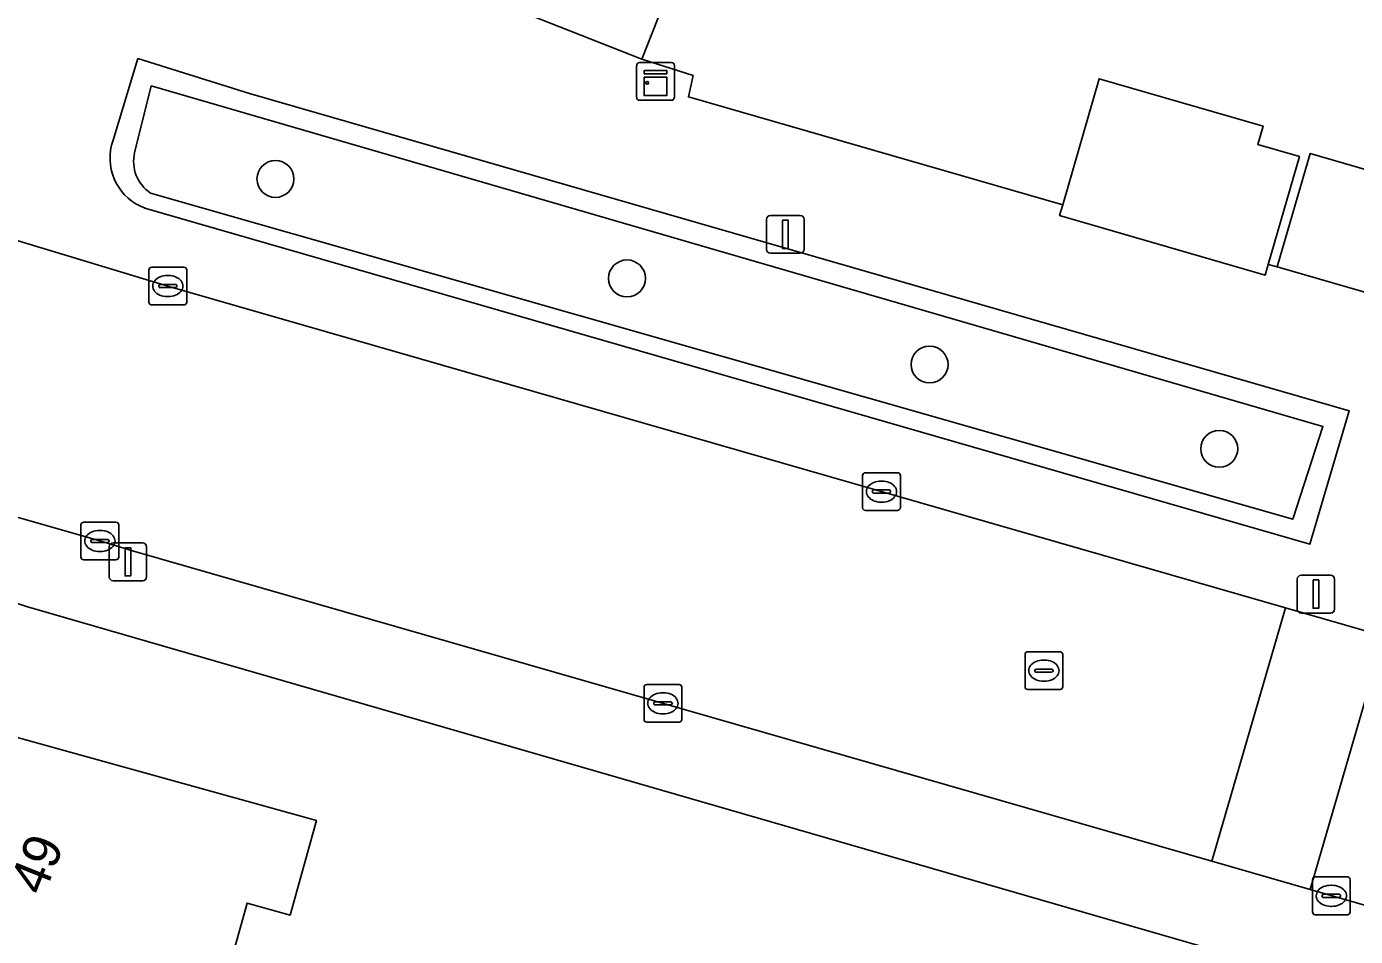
# Model space of a CAD drawing. Extents: x 159817 to 160765, y 380688 to 381638.
# Drawn here: x 160278.3 to 160313.5, y 381184.62 to 381208.73 of the extents above; entities that cross this region are included whole.
import ezdxf

# ---------------------------------------------------------------- set-up
doc = ezdxf.new("R2010")
doc.units = 0
for name, color, linetype in [('IMGEO_Boom', 7, 'Continuous'), ('IMGEO_Erf', 7, 'Continuous'), ('IMGEO_Groenvoorziening', 7, 'Continuous'), ('IMGEO_Haag', 7, 'Continuous'), ('IMGEO_Kast', 7, 'Continuous'), ('IMGEO_Kolk', 7, 'Continuous'), ('IMGEO_Lichtmast', 7, 'Continuous'), ('IMGEO_Muur', 7, 'Continuous'), ('IMGEO_Pand', 7, 'Continuous'), ('IMGEO_Pand_nummerreeks', 7, 'Continuous'), ('IMGEO_Rijbaan_lokaal_open', 7, 'Continuous'), ('IMGEO_Rioolput', 7, 'Continuous'), ('IMGEO_Voetpad_open', 7, 'Continuous')]:
    doc.layers.add(name, color=color, linetype=linetype)

msp = doc.modelspace()

# ---------------------------------------------------------------- linework, layer by layer
at = {"layer": 'IMGEO_Boom'}
for centre in [(160284.892, 381204.692), (160294.205, 381202.058), (160302.221, 381199.775), (160309.895, 381197.542)]:
    msp.add_circle(centre, 0.489, dxfattribs=at)
at = {"layer": 'IMGEO_Erf'}
for points in [[(160296.975, 381213.895), (160294.599, 381207.871), (160295.955, 381207.43), (160295.833, 381206.867), (160305.747, 381204.003), (160306.714, 381207.349), (160311.053, 381206.095), (160310.912, 381205.606), (160312.018, 381205.287), (160311.193, 381202.43), (160311.43, 381202.361), (160312.298, 381205.367), (160315.285, 381204.504), (160317.641, 381211.453)], [(160329.156, 381178.647), (160278.3, 381193.36)], [(160275.913, 381190.487), (160285.977, 381187.693), (160285.281, 381185.186), (160284.14, 381185.503), (160283.384, 381182.779), (160282.545, 381179.759), (160283.696, 381179.44), (160283.091, 381177.26), (160282.418, 381174.835), (160281.265, 381175.155), (160280.498, 381172.393), (160279.667, 381169.399), (160280.836, 381169.075), (160280.213, 381166.829), (160279.539, 381164.402), (160278.407, 381164.716), (160277.639, 381161.95)]]:
    msp.add_lwpolyline(points, dxfattribs=at)
msp.add_arc((160277.19, 381190.275), 3.279, 70.2186, 161.4461, dxfattribs=at)
at = {"layer": 'IMGEO_Groenvoorziening'}
for points in [[(160282.456, 381207.503), (160281.248, 381207.882), (160280.593, 381205.717), (160280.553, 381205.587)], [(160281.437, 381203.919), (160312.294, 381195.014), (160313.337, 381198.549), (160284.205, 381206.958), (160282.456, 381207.503)], [(160281.602, 381207.16), (160281.163, 381205.387)], [(160281.163, 381205.387), (160281.602, 381207.16), (160312.641, 381198.133)], [(160281.587, 381204.319), (160311.844, 381195.681), (160312.641, 381198.133), (160281.602, 381207.16)], [(160312.641, 381198.133), (160311.844, 381195.681), (160281.587, 381204.319)]]:
    msp.add_lwpolyline(points, dxfattribs=at)
for centre, radius, start, end in [((160281.923, 381205.245), 1.412, 165.9689, 249.8761), ((160282.132, 381205.154), 0.997, 166.4556, 236.8509), ((160282.132, 381205.154), 0.997, 166.4556, 236.8509)]:
    msp.add_arc(centre, radius, start, end, dxfattribs=at)
at = {"layer": 'IMGEO_Haag'}
for points in [[(160313.337, 381198.549), (160284.205, 381206.958), (160282.456, 381207.503), (160281.248, 381207.882), (160280.593, 381205.717), (160280.553, 381205.587)], [(160281.163, 381205.387), (160281.602, 381207.16), (160312.641, 381198.133), (160311.844, 381195.681), (160281.587, 381204.319)], [(160281.437, 381203.919), (160312.294, 381195.014), (160313.337, 381198.549)]]:
    msp.add_lwpolyline(points, dxfattribs=at)
for centre, radius, start, end in [((160281.923, 381205.245), 1.412, 165.9689, 249.8761), ((160282.132, 381205.154), 0.997, 166.4556, 236.8509)]:
    msp.add_arc(centre, radius, start, end, dxfattribs=at)
at = {"layer": 'IMGEO_Kast'}
for p, q in [((160294.536, 381207.777), (160295.377, 381207.777)), ((160295.377, 381207.777), (160294.536, 381207.777)), ((160294.461, 381206.852), (160294.461, 381207.693)), ((160294.461, 381207.693), (160294.461, 381206.852)), ((160295.461, 381207.702), (160295.461, 381206.861)), ((160295.461, 381206.861), (160295.461, 381207.702)), ((160295.386, 381206.777), (160294.545, 381206.777)), ((160294.545, 381206.777), (160295.386, 381206.777))]:
    msp.add_line(p, q, dxfattribs=at)
for points in [[(160294.656, 381207.567), (160295.256, 381207.567), (160295.256, 381207.482), (160294.656, 381207.482), (160294.656, 381207.567)], [(160294.656, 381207.392), (160295.256, 381207.392), (160295.256, 381206.903), (160294.656, 381206.903), (160294.656, 381207.392)]]:
    msp.add_lwpolyline(points, dxfattribs=at)
msp.add_circle((160294.74, 381207.241), 0.0377, dxfattribs=at)
for centre, start, end in [((160294.539, 381207.699), 92.4484, 184.2845), ((160294.539, 381207.699), 92.4484, 184.2845), ((160295.383, 381207.699), 2.4484, 94.2845), ((160295.383, 381207.699), 2.4484, 94.2845), ((160294.539, 381206.855), 182.4484, 274.2845), ((160294.539, 381206.855), 182.4484, 274.2845), ((160295.383, 381206.855), 272.4484, 4.2845), ((160295.383, 381206.855), 272.4484, 4.2845)]:
    msp.add_arc(centre, 0.0779, start, end, dxfattribs=at)
at = {"layer": 'IMGEO_Kolk'}
for p, q in [((160281.541, 381201.429), (160281.541, 381202.281)), ((160281.616, 381202.355), (160282.468, 381202.355)), ((160282.029, 381202.135), (160282.054, 381202.135)), ((160282.542, 381202.281), (160282.542, 381201.429)), ((160281.8, 381201.849), (160281.8, 381201.861)), ((160282.238, 381201.812), (160281.84, 381201.812)), ((160281.843, 381201.898), (160282.241, 381201.898)), ((160282.284, 381201.861), (160282.284, 381201.849)), ((160282.052, 381201.575), (160282.027, 381201.575)), ((160282.468, 381201.355), (160281.616, 381201.355)), ((160300.445, 381195.982), (160300.445, 381196.834)), ((160300.52, 381196.908), (160301.372, 381196.908)), ((160301.446, 381196.834), (160301.446, 381195.982)), ((160300.933, 381196.688), (160300.958, 381196.688)), ((160300.704, 381196.402), (160300.704, 381196.414)), ((160301.142, 381196.365), (160300.744, 381196.365)), ((160300.747, 381196.451), (160301.145, 381196.451)), ((160300.956, 381196.128), (160300.931, 381196.128)), ((160301.188, 381196.414), (160301.188, 381196.402)), ((160301.372, 381195.908), (160300.52, 381195.908)), ((160279.741, 381194.673), (160279.741, 381195.525)), ((160279.816, 381195.599), (160280.668, 381195.599)), ((160280.742, 381195.525), (160280.742, 381194.673)), ((160280, 381195.093), (160280, 381195.105)), ((160280.438, 381195.056), (160280.04, 381195.056)), ((160280.043, 381195.142), (160280.441, 381195.142)), ((160280.229, 381195.379), (160280.254, 381195.379)), ((160280.484, 381195.105), (160280.484, 381195.093)), ((160280.252, 381194.819), (160280.227, 381194.819)), ((160280.668, 381194.599), (160279.816, 381194.599)), ((160294.656, 381190.371), (160294.656, 381191.223)), ((160294.731, 381191.297), (160295.583, 381191.297)), ((160295.657, 381191.223), (160295.657, 381190.371)), ((160294.958, 381190.84), (160295.356, 381190.84)), ((160295.144, 381191.077), (160295.169, 381191.077)), ((160294.915, 381190.791), (160294.915, 381190.803)), ((160295.353, 381190.754), (160294.955, 381190.754)), ((160295.167, 381190.517), (160295.142, 381190.517)), ((160295.399, 381190.803), (160295.399, 381190.791)), ((160295.583, 381190.297), (160294.731, 381190.297)), ((160312.362, 381185.27), (160312.362, 381186.122)), ((160312.437, 381186.196), (160313.289, 381186.196)), ((160312.85, 381185.976), (160312.875, 381185.976)), ((160313.363, 381186.122), (160313.363, 381185.27)), ((160312.621, 381185.69), (160312.621, 381185.702)), ((160313.059, 381185.653), (160312.661, 381185.653)), ((160312.664, 381185.739), (160313.062, 381185.739)), ((160313.105, 381185.702), (160313.105, 381185.69)), ((160312.873, 381185.416), (160312.848, 381185.416)), ((160313.289, 381185.196), (160312.437, 381185.196))]:
    msp.add_line(p, q, dxfattribs=at)
for points in [[(160281.541, 381201.429), (160281.541, 381202.281)], [(160281.616, 381202.355), (160282.468, 381202.355)], [(160282.542, 381202.281), (160282.542, 381201.429)], [(160282.468, 381201.355), (160281.616, 381201.355)], [(160300.445, 381195.982), (160300.445, 381196.834)], [(160300.52, 381196.908), (160301.372, 381196.908)], [(160301.446, 381196.834), (160301.446, 381195.982)], [(160301.372, 381195.908), (160300.52, 381195.908)], [(160279.741, 381194.673), (160279.741, 381195.525)], [(160279.816, 381195.599), (160280.668, 381195.599)], [(160280.742, 381195.525), (160280.742, 381194.673)], [(160280.668, 381194.599), (160279.816, 381194.599)], [(160294.656, 381190.371), (160294.656, 381191.223)], [(160294.731, 381191.297), (160295.583, 381191.297)], [(160295.657, 381191.223), (160295.657, 381190.371)], [(160295.583, 381190.297), (160294.731, 381190.297)], [(160312.362, 381185.27), (160312.362, 381186.122)], [(160312.437, 381186.196), (160313.289, 381186.196)], [(160313.363, 381186.122), (160313.363, 381185.27)], [(160313.289, 381185.196), (160312.437, 381185.196)]]:
    msp.add_lwpolyline(points, dxfattribs=at)
for centre, radius, start, end in [((160281.618, 381202.279), 0.0765, 91.552, 178.448), ((160281.618, 381202.279), 0.0765, 91.552, 178.448), ((160282.466, 381202.279), 0.0765, 1.552, 88.448), ((160282.466, 381202.279), 0.0765, 1.552, 88.448), ((160281.84, 381201.858), 0.0403, 85.8775, 175.7526), ((160281.837, 381201.848), 0.0366, 178.938, 274.7102), ((160282.241, 381201.855), 0.043, 264.8664, 352.4533), ((160282.245, 381201.86), 0.0386, 1.7309, 96.639), ((160281.618, 381201.431), 0.0765, 181.552, 268.448), ((160281.618, 381201.431), 0.0765, 181.552, 268.448), ((160282.466, 381201.431), 0.0765, 271.552, 358.448), ((160282.466, 381201.431), 0.0765, 271.552, 358.448), ((160300.522, 381196.832), 0.0765, 91.552, 178.448), ((160300.522, 381196.832), 0.0765, 91.552, 178.448), ((160301.37, 381196.832), 0.0765, 1.552, 88.448), ((160301.37, 381196.832), 0.0765, 1.552, 88.448), ((160300.744, 381196.411), 0.0403, 85.8775, 175.7526), ((160300.741, 381196.401), 0.0366, 178.938, 274.7102), ((160301.145, 381196.408), 0.043, 264.8664, 352.4533), ((160301.149, 381196.413), 0.0386, 1.7309, 96.639), ((160300.522, 381195.984), 0.0765, 181.552, 268.448), ((160300.522, 381195.984), 0.0765, 181.552, 268.448), ((160301.37, 381195.984), 0.0765, 271.552, 358.448), ((160301.37, 381195.984), 0.0765, 271.552, 358.448), ((160279.818, 381195.523), 0.0765, 91.552, 178.448), ((160279.818, 381195.523), 0.0765, 91.552, 178.448), ((160280.666, 381195.523), 0.0765, 1.552, 88.448), ((160280.666, 381195.523), 0.0765, 1.552, 88.448), ((160280.04, 381195.102), 0.0403, 85.8775, 175.7526), ((160280.037, 381195.092), 0.0366, 178.938, 274.7102), ((160280.441, 381195.099), 0.043, 264.8664, 352.4533), ((160280.445, 381195.104), 0.0386, 1.7309, 96.639), ((160279.818, 381194.675), 0.0765, 181.552, 268.448), ((160279.818, 381194.675), 0.0765, 181.552, 268.448), ((160280.666, 381194.675), 0.0765, 271.552, 358.448), ((160280.666, 381194.675), 0.0765, 271.552, 358.448), ((160294.733, 381191.221), 0.0765, 91.552, 178.448), ((160294.733, 381191.221), 0.0765, 91.552, 178.448), ((160295.581, 381191.221), 0.0765, 1.552, 88.448), ((160295.581, 381191.221), 0.0765, 1.552, 88.448), ((160294.955, 381190.8), 0.0403, 85.8775, 175.7526), ((160295.36, 381190.802), 0.0386, 1.7309, 96.639), ((160294.952, 381190.79), 0.0366, 178.938, 274.7102), ((160295.356, 381190.797), 0.043, 264.8664, 352.4533), ((160294.733, 381190.373), 0.0765, 181.552, 268.448), ((160294.733, 381190.373), 0.0765, 181.552, 268.448), ((160295.581, 381190.373), 0.0765, 271.552, 358.448), ((160295.581, 381190.373), 0.0765, 271.552, 358.448), ((160312.439, 381186.12), 0.0765, 91.552, 178.448), ((160312.439, 381186.12), 0.0765, 91.552, 178.448), ((160313.287, 381186.12), 0.0765, 1.552, 88.448), ((160313.287, 381186.12), 0.0765, 1.552, 88.448), ((160312.661, 381185.699), 0.0403, 85.8775, 175.7526), ((160312.658, 381185.689), 0.0366, 178.938, 274.7102), ((160313.062, 381185.696), 0.043, 264.8664, 352.4533), ((160313.066, 381185.701), 0.0386, 1.7309, 96.639), ((160312.439, 381185.272), 0.0765, 181.552, 268.448), ((160312.439, 381185.272), 0.0765, 181.552, 268.448), ((160313.287, 381185.272), 0.0765, 271.552, 358.448), ((160313.287, 381185.272), 0.0765, 271.552, 358.448)]:
    msp.add_arc(centre, radius, start, end, dxfattribs=at)
for centre, major_axis, ratio, start_param, end_param in [((160282.028, 381201.855), (-0.387, 0.002), 0.722429, 4.712389, 7.853982), ((160282.053, 381201.855), (-0.39, 0.002), 0.717154, 1.570796, 4.712389), ((160300.932, 381196.408), (-0.387, 0.002), 0.722429, 4.712389, 7.853982), ((160300.957, 381196.408), (-0.39, 0.002), 0.717154, 1.570796, 4.712389), ((160280.228, 381195.099), (-0.387, 0.002), 0.722429, 4.712389, 7.853982), ((160280.253, 381195.099), (-0.39, 0.002), 0.717154, 1.570796, 4.712389), ((160295.143, 381190.797), (-0.387, 0.002), 0.722429, 4.712389, 7.853982), ((160295.168, 381190.797), (-0.39, 0.002), 0.717154, 1.570796, 4.712389), ((160312.849, 381185.696), (-0.387, 0.002), 0.722429, 4.712389, 7.853982), ((160312.874, 381185.696), (-0.39, 0.002), 0.717154, 1.570796, 4.712389)]:
    msp.add_ellipse(centre, major_axis=major_axis, ratio=ratio, start_param=start_param, end_param=end_param, dxfattribs=at)
at = {"layer": 'IMGEO_Lichtmast'}
for p, q in [((160297.904, 381202.827), (160297.904, 381203.627)), ((160297.904, 381203.627), (160297.904, 381202.827)), ((160298.004, 381203.727), (160298.794, 381203.727)), ((160298.794, 381203.727), (160298.004, 381203.727)), ((160298.894, 381203.627), (160298.894, 381202.827)), ((160298.894, 381202.827), (160298.894, 381203.627)), ((160298.794, 381202.727), (160298.004, 381202.727)), ((160298.004, 381202.727), (160298.794, 381202.727)), ((160280.49, 381194.146), (160280.49, 381194.946)), ((160280.49, 381194.946), (160280.49, 381194.146)), ((160280.59, 381195.046), (160281.38, 381195.046)), ((160281.38, 381195.046), (160280.59, 381195.046)), ((160281.48, 381194.946), (160281.48, 381194.146)), ((160281.48, 381194.146), (160281.48, 381194.946)), ((160281.38, 381194.046), (160280.59, 381194.046)), ((160280.59, 381194.046), (160281.38, 381194.046)), ((160311.96, 381193.29), (160311.96, 381194.09)), ((160311.96, 381194.09), (160311.96, 381193.29)), ((160312.06, 381194.19), (160312.85, 381194.19)), ((160312.85, 381194.19), (160312.06, 381194.19)), ((160312.95, 381194.09), (160312.95, 381193.29)), ((160312.95, 381193.29), (160312.95, 381194.09)), ((160312.85, 381193.19), (160312.06, 381193.19)), ((160312.06, 381193.19), (160312.85, 381193.19))]:
    msp.add_line(p, q, dxfattribs=at)
for points in [[(160298.324, 381203.602), (160298.474, 381203.602), (160298.474, 381202.852), (160298.324, 381202.852), (160298.324, 381203.602)], [(160280.91, 381194.921), (160281.06, 381194.921), (160281.06, 381194.171), (160280.91, 381194.171), (160280.91, 381194.921)], [(160312.38, 381194.065), (160312.53, 381194.065), (160312.53, 381193.315), (160312.38, 381193.315), (160312.38, 381194.065)]]:
    msp.add_lwpolyline(points, dxfattribs=at)
for centre, start, end in [((160298.004, 381203.627), 90, 180), ((160298.004, 381203.627), 90, 180), ((160298.794, 381203.627), 0, 90), ((160298.794, 381203.627), 360, 90), ((160298.004, 381202.827), 180, 270), ((160298.004, 381202.827), 180, 270), ((160298.794, 381202.827), 270, 0), ((160298.794, 381202.827), 270, 0), ((160280.59, 381194.946), 90, 180), ((160280.59, 381194.946), 90, 180), ((160281.38, 381194.946), 0, 90), ((160281.38, 381194.946), 360, 90), ((160280.59, 381194.146), 180, 270), ((160280.59, 381194.146), 180, 270), ((160281.38, 381194.146), 270, 0), ((160281.38, 381194.146), 270, 0), ((160312.06, 381194.09), 90, 180), ((160312.06, 381194.09), 90, 180), ((160312.85, 381194.09), 0, 90), ((160312.85, 381194.09), 360, 90), ((160312.06, 381193.29), 180, 270), ((160312.06, 381193.29), 180, 270), ((160312.85, 381193.29), 270, 0), ((160312.85, 381193.29), 270, 0)]:
    msp.add_arc(centre, 0.1, start, end, dxfattribs=at)
at = {"layer": 'IMGEO_Muur'}
msp.add_lwpolyline([(160294.599, 381207.871), (160295.955, 381207.43)], dxfattribs=at)
at = {"layer": 'IMGEO_Pand'}
for points in [[(160289.675, 381216.759), (160287.303, 381210.745), (160294.599, 381207.871), (160296.975, 381213.895)], [(160305.747, 381204.003), (160305.665, 381203.72), (160311.111, 381202.147), (160311.193, 381202.43), (160312.018, 381205.287), (160310.912, 381205.606), (160311.053, 381206.095), (160306.714, 381207.349)], [(160315.285, 381204.504), (160312.298, 381205.367), (160311.43, 381202.361), (160314.417, 381201.498)], [(160283.384, 381182.779), (160284.14, 381185.503), (160285.281, 381185.186), (160285.977, 381187.693), (160275.913, 381190.487), (160275.567, 381189.243), (160276.104, 381189.094), (160275.001, 381185.122)]]:
    msp.add_lwpolyline(points, close=True, dxfattribs=at)
at = {"layer": 'IMGEO_Rijbaan_lokaal_open'}
for points in [[(160282.041, 381201.853), (160279.332, 381202.672), (160277.992, 381203.077), (160277.528, 381203.235), (160276.377, 381203.813)], [(160275.635, 381196.42), (160280.242, 381195.101), (160281.102, 381194.84), (160309.697, 381186.611), (160311.651, 381193.323), (160282.041, 381201.853)]]:
    msp.add_lwpolyline(points, dxfattribs=at)
for points in [[(160314.255, 381192.573), (160311.651, 381193.323), (160309.697, 381186.611), (160312.301, 381185.861)], [(160340.664, 381184.965), (160314.255, 381192.573), (160312.301, 381185.861), (160329.797, 381180.826), (160329.938, 381180.803), (160346.8, 381175.9), (160346.957, 381175.818), (160373.409, 381168.155), (160375.389, 381174.985), (160358.816, 381179.79), (160358.49, 381179.827), (160340.752, 381184.93)]]:
    msp.add_lwpolyline(points, close=True, dxfattribs=at)
at = {"layer": 'IMGEO_Rioolput'}
for p, q in [((160304.749, 381191.237), (160304.749, 381192.089)), ((160304.824, 381192.163), (160305.676, 381192.163)), ((160305.237, 381191.943), (160305.262, 381191.943)), ((160305.75, 381192.089), (160305.75, 381191.237)), ((160305.008, 381191.657), (160305.008, 381191.669)), ((160305.446, 381191.62), (160305.048, 381191.62)), ((160305.051, 381191.706), (160305.449, 381191.706)), ((160305.492, 381191.669), (160305.492, 381191.657)), ((160305.26, 381191.383), (160305.235, 381191.383)), ((160305.676, 381191.163), (160304.824, 381191.163))]:
    msp.add_line(p, q, dxfattribs=at)
for points in [[(160304.749, 381191.237), (160304.749, 381192.089)], [(160304.824, 381192.163), (160305.676, 381192.163)], [(160305.75, 381192.089), (160305.75, 381191.237)], [(160305.676, 381191.163), (160304.824, 381191.163)]]:
    msp.add_lwpolyline(points, dxfattribs=at)
for centre, radius, start, end in [((160304.826, 381192.087), 0.0765, 91.552, 178.448), ((160304.826, 381192.087), 0.0765, 91.552, 178.448), ((160305.674, 381192.087), 0.0765, 1.552, 88.448), ((160305.674, 381192.087), 0.0765, 1.552, 88.448), ((160305.048, 381191.666), 0.0403, 85.8775, 175.7526), ((160305.045, 381191.656), 0.0366, 178.938, 274.7102), ((160305.449, 381191.663), 0.043, 264.8664, 352.4533), ((160305.453, 381191.668), 0.0386, 1.7309, 96.639), ((160304.826, 381191.239), 0.0765, 181.552, 268.448), ((160304.826, 381191.239), 0.0765, 181.552, 268.448), ((160305.674, 381191.239), 0.0765, 271.552, 358.448), ((160305.674, 381191.239), 0.0765, 271.552, 358.448)]:
    msp.add_arc(centre, radius, start, end, dxfattribs=at)
for centre, major_axis, ratio, start_param, end_param in [((160305.236, 381191.663), (-0.387, 0.002), 0.722429, 4.712389, 7.853982), ((160305.261, 381191.663), (-0.39, 0.002), 0.717154, 1.570796, 4.712389)]:
    msp.add_ellipse(centre, major_axis=major_axis, ratio=ratio, start_param=start_param, end_param=end_param, dxfattribs=at)
at = {"layer": 'IMGEO_Voetpad_open'}
for points in [[(160319.076, 381200.152), (160316.072, 381201.02), (160314.417, 381201.498), (160311.43, 381202.361), (160311.193, 381202.43), (160311.111, 381202.147), (160305.665, 381203.72), (160305.747, 381204.003), (160295.833, 381206.867), (160295.955, 381207.43), (160294.599, 381207.871), (160287.303, 381210.745), (160282.201, 381212.828), (160280.923, 381213.109), (160279.777, 381209.999), (160277.458, 381210.919)], [(160280.553, 381205.587), (160280.593, 381205.717), (160281.248, 381207.882), (160282.456, 381207.503), (160284.205, 381206.958), (160313.337, 381198.549)], [(160313.337, 381198.549), (160312.294, 381195.014), (160281.437, 381203.919)], [(160276.377, 381203.813), (160277.528, 381203.235), (160277.992, 381203.077), (160279.332, 381202.672), (160282.041, 381201.853), (160311.651, 381193.323), (160314.255, 381192.573), (160340.664, 381184.965)], [(160281.102, 381194.84), (160280.242, 381195.101), (160275.635, 381196.42), (160274.082, 381191.318)], [(160329.797, 381180.826), (160312.301, 381185.861), (160309.697, 381186.611), (160281.102, 381194.84)], [(160278.3, 381193.36), (160329.156, 381178.647)]]:
    msp.add_lwpolyline(points, dxfattribs=at)
for centre, radius, start, end in [((160281.923, 381205.245), 1.412, 165.9689, 249.8761), ((160277.19, 381190.275), 3.279, 70.2186, 161.4461)]:
    msp.add_arc(centre, radius, start, end, dxfattribs=at)

# ---------------------------------------------------------------- texts
at = {"layer": 'IMGEO_Pand_nummerreeks'}
msp.add_text('49', height=1, rotation=68.2202, dxfattribs=at).set_placement((160278.751, 381185.666))

doc.saveas('drawing.dxf')
